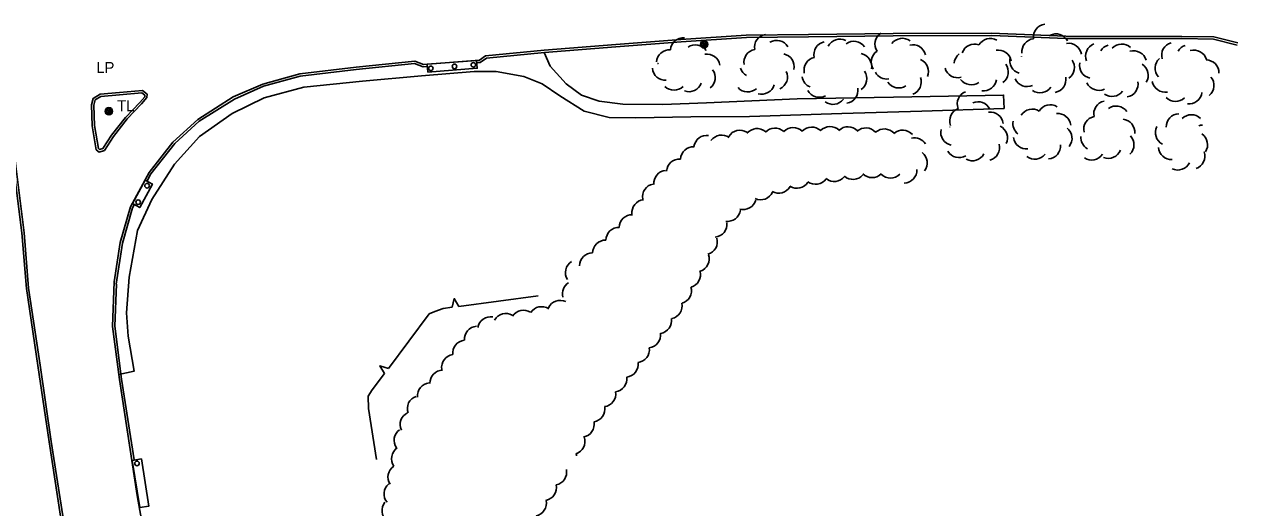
# Model space of a CAD drawing. Extents: x 2402803 to 2427059, y 6985292 to 6997652.
# Drawn here: x 2410890 to 2411416, y 6985725 to 6985934 of the extents above; entities that cross this region are included whole.
import ezdxf

# ---------------------------------------------------------------- set-up
doc = ezdxf.new("R2010")
doc.units = 0
for name, color, linetype in [('p_dtm retaining wall', 7, 'Continuous'), ('p_dtm sidewalk', 7, 'Continuous'), ('p_road - paved curb', 7, 'Continuous'), ('p_road bridge end', 7, 'Continuous'), ('p_structure general', 7, 'Continuous'), ('p_utility manhole', 7, 'Continuous'), ('p_veg woods', 7, 'Continuous')]:
    doc.layers.add(name, color=color, linetype=linetype)

msp = doc.modelspace()

# ---------------------------------------------------------------- linework, layer by layer
at = {"layer": 'p_dtm retaining wall'}
msp.add_line((2411078.29, 6985812), (2411112.76, 6985816.54), dxfattribs=at)
for points in [[(2411047.83, 6985785.12), (2411065.57, 6985808.72), (2411067.93, 6985809.81), (2411071.5, 6985811.11), (2411075.54, 6985811.64)], [(2411075.54, 6985811.64), (2411076.38, 6985815.41), (2411078.29, 6985812)], [(2411046.16, 6985782.91), (2411044.06, 6985786.15), (2411047.83, 6985785.12)], [(2411042.73, 6985745.52), (2411039.2, 6985767.74), (2411039.01, 6985773.05), (2411040.87, 6985775.87), (2411046.16, 6985782.91)]]:
    msp.add_lwpolyline(points, dxfattribs=at)
at = {"layer": 'p_dtm sidewalk'}
msp.add_lwpolyline([(2411115.35, 6985922.06), (2411117.88, 6985916.17), (2411124.81, 6985908.47), (2411131.55, 6985903.69), (2411139.19, 6985900.98), (2411149.42, 6985899.76), (2411166.73, 6985899.62), (2411185.72, 6985900.35), (2411224.89, 6985902.03), (2411266.69, 6985902.68), (2411314.39, 6985903.62), (2411314.6, 6985897.86), (2411278.99, 6985896.71), (2411244.3, 6985895.6), (2411204.3, 6985894.41), (2411178.83, 6985894.23), (2411155.06, 6985893.82), (2411143.47, 6985893.97), (2411132.67, 6985896.69), (2411122.15, 6985903.35), (2411114.42, 6985908.57), (2411106.46, 6985911.77), (2411094.49, 6985913.93), (2411084.93, 6985913.95), (2411062.19, 6985912.06), (2411036.6, 6985909.73), (2411011.22, 6985907.07), (2410993.96, 6985902.41), (2410980.1, 6985895.63), (2410965.99, 6985885.76), (2410955.19, 6985873.72), (2410945.31, 6985858.43), (2410939.17, 6985844.98), (2410935.5, 6985824.65), (2410934.3, 6985809.16), (2410935.12, 6985799.04), (2410937.75, 6985783.9), (2410931, 6985782.39)], dxfattribs=at)
at = {"layer": 'p_road - paved curb'}
for points in [[(2411415.83, 6985926.26), (2411405.43, 6985928.94), (2411391.59, 6985929.13), (2411341.37, 6985929.2), (2411309.06, 6985930.52), (2411308.96, 6985930.45), (2411266.56, 6985930.31), (2411229.8, 6985929.92), (2411202.91, 6985929.63), (2411174.6, 6985927.78), (2411146.31, 6985925.53), (2411115.33, 6985923.07), (2411089.96, 6985920.67), (2411087.25, 6985918.8), (2411063.01, 6985916.98), (2411059.31, 6985918.37), (2411033.82, 6985915.76), (2411009.45, 6985912.89), (2410993.39, 6985908.43), (2410980.63, 6985902.83), (2410965.23, 6985893.12), (2410954.51, 6985883.28), (2410944.12, 6985870.07), (2410936.07, 6985855.19), (2410931.6, 6985839.65), (2410929.07, 6985822.62), (2410929.04, 6985822.62), (2410928.29, 6985803.3), (2410931.27, 6985780.27), (2410939.05, 6985729.99), (2410946.34, 6985688.58)], [(2411415.58, 6985925.29), (2411405.3, 6985927.94), (2411391.58, 6985928.13), (2411341.35, 6985928.2), (2411309.36, 6985929.51), (2411309.28, 6985929.45), (2411266.57, 6985929.31), (2411229.81, 6985928.92), (2411202.95, 6985928.63), (2411174.67, 6985926.78), (2411146.39, 6985924.53), (2411115.42, 6985922.07), (2411090.31, 6985919.7), (2411087.59, 6985917.82), (2411086.36, 6985917.73)], [(2411064.64, 6985916.1), (2411062.86, 6985915.97), (2411059.18, 6985917.35), (2411033.93, 6985914.77), (2411009.64, 6985911.91), (2410993.73, 6985907.49), (2410981.1, 6985901.94), (2410965.84, 6985892.32), (2410955.25, 6985882.6), (2410944.96, 6985869.52), (2410943.31, 6985866.48)], [(2410911.84, 6985691.75), (2410906.74, 6985721.17), (2410901.79, 6985753.41), (2410896.92, 6985786.44), (2410891.96, 6985819.84), (2410889.99, 6985843.97), (2410886.41, 6985872.76), (2410884.29, 6985891.48), (2410882.16, 6985897.44), (2410876.98, 6985900.92), (2410869.67, 6985901.17), (2410843.99, 6985899.12), (2410822.4, 6985897.04)], [(2410931.3, 6985904.83), (2410922.97, 6985904.03), (2410919.98, 6985902.18), (2410919.17, 6985899.48), (2410919.46, 6985890.29)], [(2410919.46, 6985890.29), (2410921.29, 6985879.92), (2410922.55, 6985878.96), (2410924.78, 6985879.66), (2410928.69, 6985885.64), (2410934.72, 6985893.31), (2410940.82, 6985899.81), (2410943.23, 6985902.57), (2410943.28, 6985903.99), (2410941.37, 6985905.68), (2410931.3, 6985904.83)], [(2410931.4, 6985903.83), (2410923.3, 6985903.06), (2410920.83, 6985901.53), (2410920.17, 6985899.35), (2410920.46, 6985890.32)], [(2410920.44, 6985890.46), (2410922.21, 6985880.48), (2410922.74, 6985880.07), (2410924.14, 6985880.51), (2410927.88, 6985886.22), (2410933.96, 6985893.96), (2410940.08, 6985900.48), (2410942.24, 6985902.96), (2410942.26, 6985903.55), (2410941.03, 6985904.65), (2410931.38, 6985903.83)], [(2410910.85, 6985691.58), (2410905.75, 6985721.01), (2410900.8, 6985753.26), (2410895.93, 6985786.29), (2410890.97, 6985819.73), (2410889, 6985843.87), (2410885.42, 6985872.64), (2410883.31, 6985891.25), (2410881.33, 6985896.79), (2410876.66, 6985899.93), (2410869.69, 6985900.17), (2410844.08, 6985898.12), (2410822.36, 6985896.03)], [(2410937.68, 6985856.06), (2410937, 6985854.81), (2410932.58, 6985839.44), (2410929.93, 6985821.62), (2410930, 6985821.62), (2410929.29, 6985803.35), (2410932.26, 6985780.41), (2410937.67, 6985745.44)]]:
    msp.add_lwpolyline(points, dxfattribs=at)
at = {"layer": 'p_road bridge end'}
for points in [[(2411064.69, 6985917), (2411086.08, 6985918.61), (2411086.32, 6985915.27), (2411064.93, 6985913.66)], [(2410936.92, 6985856.56), (2410942.43, 6985866.74), (2410945.6, 6985865.02), (2410940.09, 6985854.84)], [(2410940.08, 6985724.72), (2410936.81, 6985745.18), (2410940.84, 6985745.83), (2410944.11, 6985725.37)]]:
    msp.add_lwpolyline(points, close=True, dxfattribs=at)
at = {"layer": 'p_structure general'}
for centre in [(2411076.47, 6985916.11), (2411084.65, 6985916.77), (2411066.24, 6985915.26), (2410943.3, 6985864.35), (2410939.41, 6985857.22), (2410938.91, 6985743.88)]:
    msp.add_circle(centre, 1, dxfattribs=at)
at = {"layer": 'p_utility manhole'}
for centre, radius in [((2411184.69, 6985925.69), 1.6), ((2411184.69, 6985925.69), 1.3), ((2411184.69, 6985925.69), 1), ((2411184.69, 6985925.69), 0.539), ((2411184.69, 6985925.69), 0.192), ((2410926.75, 6985896.64), 1.6), ((2410926.75, 6985896.64), 1.3), ((2410926.75, 6985896.64), 1), ((2410926.75, 6985896.64), 0.539), ((2410926.75, 6985896.64), 0.192)]:
    msp.add_circle(centre, radius, dxfattribs=at)
at = {"layer": 'p_veg woods'}
for centre, start, end in [((2411332.91, 6985928.77), 96.731, 186.731), ((2411175.7, 6985922.84), 85.8036, 175.8036), ((2411212.12, 6985924.38), 99.7934, 189.7934), ((2411216.08, 6985921.71), 31.158, 121.158), ((2411243.41, 6985922.25), 63.1332, 153.1332), ((2411264.27, 6985925.78), 123.3458, 213.3458), ((2411270.49, 6985922.63), 53.0398, 143.0398), ((2411308.61, 6985922.59), 60.0259, 150.0259), ((2411327.96, 6985922.49), 96.731, 186.731), ((2411337.04, 6985924.56), 27.1786, 117.1786), ((2411169.64, 6985917.62), 85.8036, 175.8036), ((2411180.87, 6985919.79), 34.6306, 124.6306), ((2411207.5, 6985917.84), 99.7934, 189.7934), ((2411237.83, 6985921.21), 102.74, 192.74), ((2411249.49, 6985921.33), 35.4403, 125.4403), ((2411262.66, 6985917.95), 123.3458, 213.3458), ((2411275.03, 6985919.87), 13.2919, 103.2919), ((2411301.81, 6985920.14), 70.6067, 160.6067), ((2411312.1, 6985917.54), 10.0984, 100.0984), ((2411342.49, 6985920.5), 8.8484, 98.8484), ((2411355.58, 6985920.61), 112.0036, 202.0036), ((2411361.27, 6985919.88), 106.1487, 148.0152), ((2411365.6, 6985920.17), 47.583, 137.583), ((2411370.73, 6985917.24), 16.2857, 106.2857), ((2411388.53, 6985920.93), 106.2216, 196.2216), ((2411394.86, 6985919.85), 108.2413, 149.4408), ((2411396.85, 6985917.51), 16.066, 106.066), ((2411167.48, 6985922.2), 238.2174, 242.5835), ((2411185.86, 6985915.76), 9.1991, 99.1991), ((2411218, 6985915.97), 348.1524, 78.1524), ((2411233.56, 6985914.45), 102.74, 192.74), ((2411251.58, 6985916.1), 348.8239, 78.8239), ((2411276.18, 6985913.92), 336.3665, 66.3665), ((2411298.59, 6985917), 127.3938, 175.4193), ((2411310.77, 6985913.69), 306.0664, 36.0664), ((2411322.69, 6985918.56), 163.8872, 253.8872), ((2411327.68, 6985921.79), 192.1029, 193.7004), ((2411339.44, 6985915.6), 305.3785, 35.3785), ((2411352.93, 6985916.55), 168.2947, 258.2947), ((2411371.39, 6985912.25), 327.7627, 57.7627), ((2411385.68, 6985915.35), 131.9778, 221.9778), ((2411402.01, 6985913.3), 358.0785, 88.0785), ((2411167.84, 6985915.71), 184.1627, 274.1627), ((2411183.81, 6985911.25), 306.9639, 36.9639), ((2411205.77, 6985917.13), 198.4902, 241.0537), ((2411215.11, 6985911.56), 294.7744, 24.7744), ((2411232.66, 6985912.4), 189.01, 247.8926), ((2411249.48, 6985910.73), 305.1504, 35.1504), ((2411263.77, 6985916.26), 208.7144, 279.5749), ((2411273.07, 6985909.29), 290.9274, 20.9274), ((2411294.46, 6985916.83), 195.8241, 285.8241), ((2411335.75, 6985910.37), 280.6698, 10.6698), ((2411399.89, 6985907.85), 309.7001, 39.7001), ((2411171.64, 6985911.43), 224.7899, 314.7899), ((2411178.11, 6985910.77), 249.9875, 339.9875), ((2411203.57, 6985910.65), 221.2198, 311.2198), ((2411209.59, 6985909.68), 253.4681, 343.4681), ((2411245.6, 6985905.69), 279.3537, 9.3537), ((2411268.94, 6985912.4), 213.1779, 303.1779), ((2411300.36, 6985913.75), 215.4544, 305.4544), ((2411305.77, 6985911.15), 261.4911, 351.4911), ((2411324.6, 6985912.99), 204.1712, 294.1712), ((2411330.11, 6985910.28), 236.2794, 326.2794), ((2411355.63, 6985911.34), 205.2199, 295.2199), ((2411366.98, 6985908.45), 280.1276, 10.1276), ((2411384.37, 6985910.55), 190.1942, 280.1942), ((2411234.54, 6985908.35), 208.2308, 298.2308), ((2411240.48, 6985905.27), 232.9853, 322.9853), ((2411299.95, 6985899.84), 110.9188, 200.9188), ((2411359.1, 6985895.51), 102.0921, 192.0921), ((2411361.35, 6985908.7), 234.0847, 324.0847), ((2411388.9, 6985906.55), 223.9592, 313.9592), ((2411394.73, 6985905.47), 262.5288, 352.5288), ((2411296.68, 6985892.54), 110.9188, 200.9188), ((2411303.36, 6985895.11), 24.7788, 114.7788), ((2411308.57, 6985890.68), 6.7737, 96.7737), ((2411326.85, 6985891.93), 58.3576, 148.3576), ((2411334.63, 6985893.78), 58.3576, 148.3576), ((2411337.84, 6985890.04), 5.9122, 95.9122), ((2411363.08, 6985893.27), 34.915, 124.915), ((2411390.51, 6985889.91), 91.9209, 181.9209), ((2411324.09, 6985891.22), 169.0572, 231.2607), ((2411354.75, 6985888.8), 102.0921, 192.0921), ((2411365.59, 6985887.55), 354.3677, 84.3677), ((2411395.75, 6985889.5), 45.6445, 135.6445), ((2411400.64, 6985884.97), 91.4762, 106.8749), ((2411185.83, 6985880.55), 82.1751, 172.1751), ((2411192.19, 6985880.66), 54.1725, 144.1725), ((2411200.15, 6985882.77), 58.2778, 148.2778), ((2411207.55, 6985883.48), 50.2977, 140.2977), ((2411215.31, 6985883.68), 47.0214, 137.0214), ((2411223.27, 6985883.92), 46.5547, 136.5547), ((2411231.25, 6985884.13), 46.4801, 136.4801), ((2411239.21, 6985884.33), 46.3671, 136.3671), ((2411247, 6985884.26), 44.2222, 134.2222), ((2411254.73, 6985883.76), 42.1106, 132.1106), ((2411262.69, 6985883.31), 41.7643, 131.7643), ((2411270.64, 6985882.79), 41.3013, 131.3013), ((2411275.77, 6985879.41), 33.0635, 102.8036), ((2411292.82, 6985887.49), 167.8826, 257.8826), ((2411295.36, 6985893.48), 219.819, 221.0388), ((2411310.45, 6985885.01), 334.7437, 64.7437), ((2411324.28, 6985885.93), 186.7618, 276.7618), ((2411338.39, 6985884.89), 321.7611, 51.7611), ((2411353.45, 6985885.37), 176.4105, 241.6603), ((2411365.23, 6985882.1), 313.8498, 43.8498), ((2411385.83, 6985887.34), 152.1979, 242.1979), ((2411397.12, 6985882.11), 326.4683, 56.4683), ((2411180.05, 6985875.6), 87.3054, 177.3054), ((2411306.99, 6985880.92), 285.1658, 15.1658), ((2411333.44, 6985881.62), 274.4644, 4.4644), ((2411359.7, 6985881.82), 249.2917, 339.2917), ((2411387.12, 6985881.33), 183.631, 273.631), ((2411174.01, 6985870.27), 86.4358, 176.4358), ((2411275.64, 6985874.28), 321.5771, 51.5771), ((2411295.09, 6985882.18), 211.0317, 301.0317), ((2411300.86, 6985880.82), 242.0951, 332.0951), ((2411327.9, 6985881.48), 232.1538, 322.1538), ((2411352.52, 6985881.11), 236.32, 326.32), ((2411395.96, 6985877.13), 289.2801, 19.2801), ((2411168.48, 6985865.37), 95.3764, 185.3764), ((2411257.44, 6985873.49), 224.3864, 314.3864), ((2411265.4, 6985873.31), 224.8266, 314.8266), ((2411271.2, 6985871.14), 271.7778, 1.7778), ((2411389.87, 6985876.79), 244.1081, 334.1081), ((2411163.57, 6985859.53), 100.6641, 190.6641), ((2411224.85, 6985868.89), 237.744, 327.744), ((2411232.96, 6985870.63), 233.4298, 323.4298), ((2411241.02, 6985871.82), 231.377, 321.377), ((2411249.12, 6985872.72), 229.2318, 319.2318), ((2411209.1, 6985863.87), 245.5027, 335.5027), ((2411216.95, 6985866.74), 240.3386, 330.3386), ((2411158.99, 6985852.64), 96.7624, 186.7624), ((2411194.73, 6985854.49), 262.3452, 352.3452), ((2411201.57, 6985859.66), 254.2481, 344.2481), ((2411153.48, 6985846.12), 88.7553, 178.7553), ((2411188.91, 6985847.66), 275.8471, 5.8471), ((2411147.73, 6985840.62), 88.7404, 178.7404), ((2411141.98, 6985835.11), 89.2005, 179.2005), ((2411184.69, 6985840.01), 286.2631, 16.2631), ((2411136.27, 6985829.56), 89.5838, 179.5838), ((2411181.19, 6985832.6), 288.91, 18.91), ((2411130.19, 6985826.65), 121.9928, 211.9928), ((2411177.38, 6985825.78), 286.1713, 16.1713), ((2411128.92, 6985817.52), 122.5547, 195.1763), ((2411173.52, 6985818.78), 286.1713, 16.1713), ((2411114.18, 6985806.22), 56.2219, 146.2219), ((2411122.3, 6985808.96), 64.5214, 154.5214), ((2411169.42, 6985812.2), 282.6182, 12.6182), ((2411092.15, 6985801.83), 80.329, 170.329), ((2411098.76, 6985803.28), 60.7042, 150.7042), ((2411106.37, 6985804.71), 56.9666, 146.9666), ((2411164.9, 6985805.84), 279.7462, 9.7462), ((2411086.39, 6985797.75), 94.2967, 184.2967), ((2411081.39, 6985791.76), 97.1309, 187.1309), ((2411160.12, 6985799.59), 277.8192, 7.8192), ((2411076.54, 6985785.48), 98.0218, 188.0218), ((2411155.27, 6985793.26), 277.5048, 7.5048), ((2411150.4, 6985786.91), 277.4967, 7.4967), ((2411071.46, 6985778.7), 91.4199, 181.4199), ((2411145.53, 6985780.57), 277.4967, 7.4967), ((2411066.07, 6985773.2), 95.7552, 185.7552), ((2411140.71, 6985774.09), 278.466, 8.466), ((2411061.71, 6985767.65), 109.359, 199.359), ((2411058.56, 6985760.73), 115.1157, 205.1157), ((2411135.99, 6985767.55), 279.5087, 9.5087), ((2411131.39, 6985760.93), 280.302, 10.302), ((2411055.97, 6985753.91), 125.4263, 215.4263), ((2411127.38, 6985753.47), 287.0158, 17.0158), ((2411054.87, 6985745.92), 124.4935, 214.4935), ((2411123.76, 6985746.37), 7.9253, 16.6538), ((2411053.31, 6985737.97), 122.9992, 212.9992), ((2411119.4, 6985740.07), 281.5273, 11.5273), ((2411051.6, 6985730.62), 129.6117, 219.6117), ((2411114.98, 6985733.4), 281.6498, 11.6498), ((2411110.64, 6985726.64), 282.033, 12.033), ((2411050.75, 6985723.47), 141.2473, 231.2473)]:
    msp.add_arc(centre, 5.65, start, end, dxfattribs=at)

# ---------------------------------------------------------------- texts
at = {"layer": 'p_utility manhole'}
for s, p in [('LP', (2410921.28, 6985913.22)), ('  TL', (2410926.75, 6985896.64))]:
    msp.add_text(s, height=4.8, dxfattribs=at).set_placement(p)

doc.saveas('drawing.dxf')
